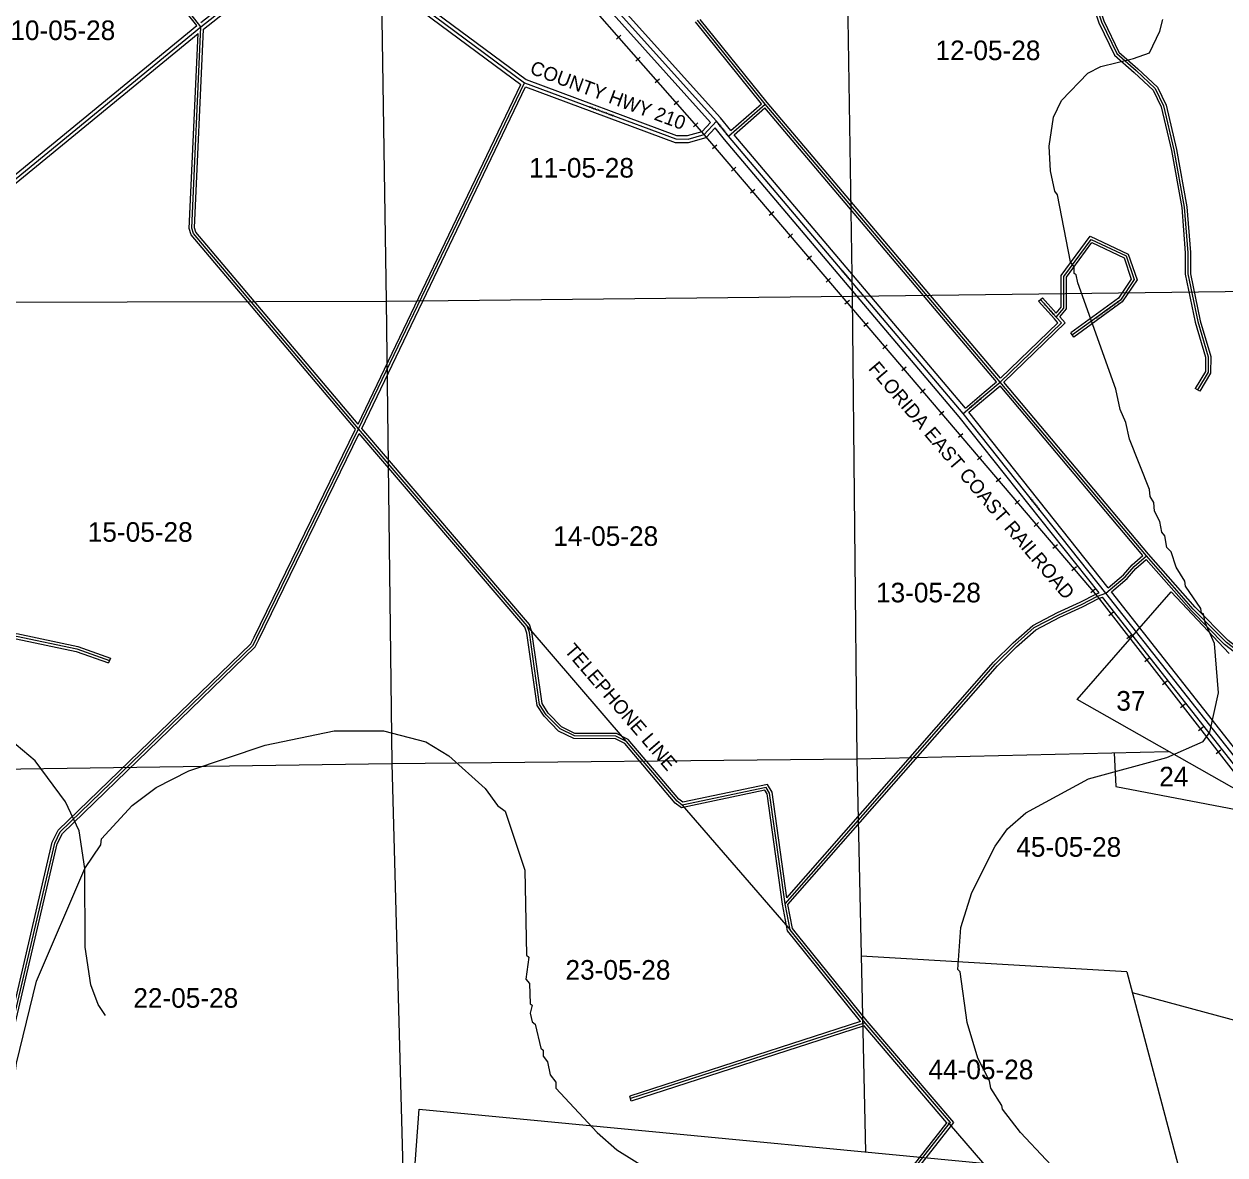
# Model space of a CAD drawing. Extents: x 418523 to 616617, y 1878279 to 2196743.
# Drawn here: x 504412 to 518202, y 2077753 to 2090735 of the extents above; entities that cross this region are included whole.
import ezdxf

# ---------------------------------------------------------------- set-up
doc = ezdxf.new("R2010")
doc.units = 0
for name, color, linetype in [('Level 1', 7, 'Continuous'), ('Level 13', 7, 'Continuous'), ('Level 14', 7, 'Continuous'), ('Level 2', 7, 'Continuous'), ('Level 22', 7, 'Continuous'), ('Level 23', 7, 'Continuous'), ('Level 28', 7, 'Continuous'), ('Level 31', 7, 'Continuous'), ('Level 32', 7, 'Continuous'), ('Level 34', 7, 'Continuous'), ('Level 37', 7, 'Continuous'), ('Level 5', 7, 'Continuous'), ('Level 51', 7, 'Continuous'), ('Level 55', 7, 'Continuous'), ('Level 57', 7, 'Continuous'), ('Level 7', 7, 'Continuous')]:
    doc.layers.add(name, color=color, linetype=linetype)

msp = doc.modelspace()

# ---------------------------------------------------------------- linework, layer by layer
at = {"layer": 'Level 1'}
for p, q in [((508484.811, 2092946.457), (508572.078, 2087555.513)), ((513836.413, 2092959.122), (513922.016, 2087612.226)), ((503164.458, 2087537.255), (508572.078, 2087555.513)), ((508572.078, 2087555.513), (513922.016, 2087612.226)), ((508572.078, 2087555.513), (508635.978, 2082246.805)), ((513922.016, 2087612.226), (519102.087, 2087676.192)), ((513922.016, 2087612.226), (513975.892, 2082299.589)), ((516505.847, 2082979.532), (517582.698, 2084218.604)), ((517582.698, 2084218.604), (518249.049, 2083511.141)), ((519240.266, 2081429.103), (516505.847, 2082979.532)), ((513975.892, 2082299.589), (517554.043, 2082385.201)), ((516931.437, 2082370.303), (516948.124, 2081983.486)), ((503285.904, 2082172.079), (508635.978, 2082246.805)), ((508635.978, 2082246.805), (513975.892, 2082299.589)), ((508635.978, 2082246.805), (508783.366, 2076875.434)), ((513975.892, 2082299.589), (514076.419, 2077788.419)), ((516948.124, 2081983.486), (519236.515, 2081545.806)), ((517074.015, 2079856.861), (514026.321, 2080036.57)), ((517074.015, 2079856.861), (518851.908, 2073159.204)), ((517137.782, 2079616.641), (522798.013, 2078089.369)), ((508156.936, 2067770.771), (508949.871, 2078277.329)), ((508949.871, 2078277.329), (517341.928, 2077476.993))]:
    msp.add_line(p, q, dxfattribs=at)
at = {"layer": 'Level 13'}
for p, q in [((512362.079, 2089620.986), (510122.851, 2092109.147)), ((512501.201, 2089448.413), (512362.079, 2089620.986)), ((515196.73, 2086263.641), (512501.201, 2089448.413)), ((516834.704, 2084202.529), (515196.73, 2086263.641)), ((523364.212, 2075897.124), (516834.704, 2084202.529))]:
    msp.add_line(p, q, dxfattribs=at)
at = {"layer": 'Level 14'}
for p, q in [((512407.769, 2089659.911), (510187.45, 2092127.063)), ((512294.479, 2089606.406), (510106.836, 2092037.248)), ((512527.696, 2089511.151), (512407.768, 2089659.911)), ((512454.941, 2089410.197), (512346.481, 2089544.733)), ((515150.333, 2086225.584), (512454.941, 2089410.196)), ((515223.043, 2086325.426), (512565.894, 2089464.855)), ((516755.782, 2084205.398), (515150.333, 2086225.584)), ((516861.919, 2084264.724), (515261.126, 2086279.048)), ((523298.804, 2075883.241), (516795.025, 2084155.919)), ((523403.619, 2075944.081), (516899.153, 2084217.634))]:
    msp.add_line(p, q, dxfattribs=at)
at = {"layer": 'Level 22'}
for p, q in [((500971.629, 2086217.748), (506444.38, 2090703.631)), ((512221.347, 2089467.345), (512362.079, 2089620.986))]:
    msp.add_line(p, q, dxfattribs=at)
for points in [[(506444.38, 2090703.631), (507713.019, 2091703.985), (507814.626, 2091723.207), (507997.519, 2091665.361), (510158.261, 2090061.124)], [(510158.261, 2090061.124), (511897.881, 2089416.261), (512037.679, 2089414.251), (512221.347, 2089467.345)]]:
    msp.add_lwpolyline(points, dxfattribs=at)
at = {"layer": 'Level 23'}
for p, q in [((500971.343, 2086269.235), (506396.491, 2090716.098)), ((500998.538, 2086188.081), (506410.712, 2090624.311)), ((512199.442, 2089502.651), (512294.48, 2089606.406)), ((512243.253, 2089432.038), (512346.48, 2089544.733))]:
    msp.add_line(p, q, dxfattribs=at)
for points in [[(506443.263, 2090753.69), (507695.95, 2091741.466), (507817.086, 2091764.383), (508015.978, 2091701.477), (510177.521, 2090096.644)], [(506473.116, 2090675.347), (507730.088, 2091666.503), (507812.166, 2091682.031), (507979.06, 2091629.245), (510116.12, 2090042.591)], [(510177.521, 2090096.645), (511905.334, 2089456.159), (512032.295, 2089454.333), (512199.442, 2089502.651)], [(510169.157, 2090014.423), (511890.426, 2089376.363), (512043.063, 2089374.167), (512243.253, 2089432.038)]]:
    msp.add_lwpolyline(points, dxfattribs=at)
at = {"layer": 'Level 31'}
for p, q in [((506444.38, 2090703.631), (505546.742, 2091848.945)), ((512922.699, 2089814.425), (512144.626, 2090778.713)), ((508254.71, 2086087.281), (510158.261, 2090061.124)), ((512501.201, 2089448.413), (512922.699, 2089814.425)), ((515622.647, 2086625.301), (512922.699, 2089814.425)), ((516265.771, 2087371.264), (516084.978, 2087572.712)), ((517299.796, 2084630.975), (515622.647, 2086625.301)), ((510191.087, 2083826.441), (508254.71, 2086087.281)), ((516738.081, 2084166.896), (516834.704, 2084202.529)), ((513208.68, 2080339.111), (513151.956, 2080637.551)), ((514068.866, 2079270.521), (511376.047, 2078399.977))]:
    msp.add_line(p, q, dxfattribs=at)
for points in [[(518977.46, 2093027.368), (518513.686, 2092912.751), (518175.815, 2092888.942), (517833.376, 2092911.341), (517490.767, 2092972.295), (517172.443, 2093014.974), (516931.177, 2093028.266), (516689.796, 2093011.374), (516626.738, 2092897.786), (516502.741, 2092071.258), (516563.196, 2091424.767), (516782.681, 2090760.572), (516959.669, 2090395.123), (517180.962, 2090200.068), (517402.215, 2089993.742), (517497.927, 2089795.171), (517616.826, 2089289.567), (517734.831, 2088631.586), (517776.178, 2088109.914), (517775.248, 2087865.889), (517889.265, 2087321.391), (518008.241, 2086915.801), (518007.561, 2086736.874), (517886.276, 2086536.222)], [(508254.71, 2086087.281), (506357.414, 2088331.341), (506338.365, 2088391.063), (506444.38, 2090703.631)], [(516265.771, 2087371.264), (516351.261, 2087474.946), (516352.659, 2087838.255), (516664.282, 2088262.921), (517067.172, 2088072.987), (517159.771, 2087803.51), (517001.018, 2087566.274), (516450.661, 2087165.436)], [(515622.647, 2086625.301), (516325.301, 2087305.207), (516265.771, 2087371.264)], [(515196.73, 2086263.641), (515457.932, 2086485.925), (515622.647, 2086625.301)], [(510566.628, 2071587.542), (507978.71, 2071614.378), (507819.532, 2071692.856), (506218.486, 2073365.441), (506141.447, 2073407.581), (504532.936, 2073253.156), (504252.727, 2073216.87), (503691.948, 2073058.476), (503590.387, 2073062.903), (503532.804, 2073140.971), (503463.845, 2076236.529), (503483.658, 2076358.277), (504110.84, 2077425.222), (504130.786, 2077579.338), (504091.391, 2078524.341), (504135.241, 2078644.535), (504764.377, 2081333.491), (504827.872, 2081462.332), (507042.755, 2083603.591), (507081.679, 2083683.803), (508254.71, 2086087.281)], [(516834.704, 2084202.529), (517057.502, 2084390.422), (517159.183, 2084507.863), (517299.796, 2084630.975)], [(520919.152, 2081835.529), (520740.981, 2081905.656), (519339.546, 2082852.84), (518559.476, 2083374.758), (518217.846, 2083634.267), (517838.106, 2084019.757), (517299.796, 2084630.975)], [(502450.116, 2084259.212), (502690.006, 2084206.917), (502800.947, 2084183.536), (502905.585, 2084015.801), (502910.714, 2083881.945), (502904.767, 2083821.962), (502910.231, 2083767.387), (502950.933, 2083666.839), (503015.056, 2083643.657), (503219.58, 2083605.698), (503658, 2083593.304), (503933.061, 2083703.434), (504325.043, 2083707.246), (505020.105, 2083561.415), (505393.808, 2083429.298)], [(513151.956, 2080637.551), (515566.792, 2083390.239), (515789.719, 2083608.673), (516012.563, 2083806.38), (516293.098, 2083952.222), (516554.227, 2084070.501), (516738.081, 2084166.896)], [(511329.732, 2082498.448), (511209.446, 2082561.119), (510731.426, 2082563.032), (510567.552, 2082642.971), (510409.08, 2082807.264), (510332.034, 2082922.86), (510214.823, 2083749.973), (510191.087, 2083826.441)], [(511968.751, 2081770.364), (511911.026, 2081813.508), (511329.732, 2082498.448)], [(513151.956, 2080637.551), (512973.459, 2081907.854), (512935.119, 2081973.103), (511968.751, 2081770.364)], [(514068.866, 2079270.521), (513271.329, 2080259.946), (513208.68, 2080339.111)], [(515036.638, 2078109.158), (515049.038, 2078124.748), (514068.866, 2079270.521)], [(510566.628, 2071587.542), (510588.274, 2072172.611), (510550.612, 2072408.788), (510212.311, 2073510.27), (510174.295, 2073657.349), (510213.452, 2073794.661), (510538.212, 2074133.395), (510659.441, 2074220.191), (511740.052, 2073974.393), (511822.146, 2074008.616), (515036.638, 2078109.158)]]:
    msp.add_lwpolyline(points, dxfattribs=at)
at = {"layer": 'Level 32'}
for p, q in [((506396.491, 2090716.098), (505529.765, 2091821.973)), ((512881.181, 2089818.103), (512121.411, 2090759.711)), ((512945.826, 2089833.539), (512175.975, 2090787.637)), ((508247.685, 2086142.057), (510116.12, 2090042.591)), ((508290.212, 2086091.948), (510169.156, 2090014.423)), ((512527.696, 2089511.151), (512881.181, 2089818.104)), ((512565.894, 2089464.855), (512919.432, 2089771.853)), ((515580.361, 2086628.819), (512919.432, 2089771.853)), ((515624.828, 2086669.156), (512945.826, 2089833.538)), ((516062.651, 2087552.674), (516107.306, 2087592.749)), ((516243.444, 2087351.226), (516062.651, 2087552.674)), ((516264.808, 2087417.252), (516107.306, 2087592.749)), ((516468.323, 2087141.185), (516432.998, 2087189.686)), ((517257.906, 2084634.172), (515619.055, 2086582.961)), ((517322.536, 2084650.546), (515663.616, 2086623.196)), ((517911.951, 2086520.703), (517860.601, 2086551.741)), ((510164.272, 2083811.631), (508261.638, 2086033.073)), ((510217.903, 2083841.25), (508290.212, 2086091.949)), ((516725.876, 2084194.369), (516755.782, 2084205.398)), ((516750.289, 2084139.421), (516795.024, 2084155.919)), ((505403.807, 2083457.583), (505383.808, 2083401.013)), ((513180.583, 2080326.271), (513122.349, 2080632.658)), ((513236.777, 2080351.95), (513184.163, 2080628.77)), ((514018.138, 2079285.65), (511366.819, 2078428.523)), ((514059.069, 2079235.823), (511385.276, 2078371.431)), ((515010.152, 2078124.053), (514059.068, 2079235.823)), ((511385.276, 2078371.431), (511366.819, 2078428.523))]:
    msp.add_line(p, q, dxfattribs=at)
for points in [[(518947.79, 2093050.937), (518508.997, 2092942.495), (518175.739, 2092919.011), (517836.992, 2092941.17), (517495.39, 2093001.944), (517175.266, 2093044.865), (516930.955, 2093058.324), (516671.466, 2093040.166), (516597.875, 2092907.603), (516472.531, 2092072.1), (516533.641, 2091418.586), (516754.816, 2090749.279), (516935.3, 2090376.611), (517160.81, 2090177.841), (517377.636, 2089975.642), (517469.475, 2089785.105), (517587.438, 2089283.481), (517705.041, 2088627.744), (517746.173, 2088108.785), (517745.236, 2087862.839), (517860.143, 2087314.084), (517978.225, 2086911.548), (517977.591, 2086745.29), (517860.601, 2086551.741)], [(518947.315, 2092989.013), (518518.374, 2092883.006), (518175.891, 2092858.872), (517829.758, 2092881.513), (517486.144, 2092942.646), (517169.62, 2092985.083), (516931.401, 2092998.208), (516708.126, 2092982.582), (516655.601, 2092887.968), (516532.951, 2092070.416), (516592.749, 2091430.948), (516810.544, 2090771.866), (516984.037, 2090413.635), (517201.115, 2090222.296), (517426.794, 2090011.842), (517526.379, 2089805.238), (517646.214, 2089295.653), (517764.621, 2088635.428), (517806.183, 2088111.043), (517805.261, 2087868.94), (517918.386, 2087328.7), (518038.259, 2086920.054), (518037.53, 2086728.458), (517911.951, 2086520.703)], [(508219.166, 2086082.854), (506330.647, 2088316.532), (506308.15, 2088387.067), (506410.712, 2090624.311)], [(508247.684, 2086142.056), (506384.181, 2088346.149), (506368.581, 2088395.058), (506473.116, 2090675.347)], [(516264.808, 2087417.252), (516321.301, 2087485.77), (516322.696, 2087848.133), (516654.718, 2088300.596), (517091.426, 2088094.721), (517192.977, 2087799.189), (517022.989, 2087545.16), (516468.323, 2087141.185)], [(516305.373, 2087372.133), (516381.22, 2087464.121), (516382.621, 2087828.376), (516673.846, 2088225.245), (517042.917, 2088051.254), (517126.564, 2087807.831), (516979.048, 2087587.387), (516432.998, 2087189.686)], [(515624.827, 2086669.156), (516283.631, 2087306.633), (516243.485, 2087351.18)], [(515663.616, 2086623.196), (516366.971, 2087303.782), (516305.373, 2087372.133)], [(515223.044, 2086325.426), (515438.521, 2086508.799), (515580.361, 2086628.819)], [(515261.126, 2086279.048), (515477.343, 2086463.05), (515619.055, 2086582.961)], [(510543.005, 2071557.784), (507971.57, 2071584.45), (507801.52, 2071668.287), (506200.021, 2073341.346), (506135.138, 2073376.837), (504536.297, 2073223.341), (504258.764, 2073187.4), (503695.461, 2073028.293), (503574.755, 2073033.556), (503503.023, 2073130.808), (503433.791, 2076238.621), (503454.949, 2076368.64), (504081.873, 2077435.146), (504100.704, 2077580.649), (504061.169, 2078529.036), (504106.439, 2078653.125), (504735.948, 2081343.671), (504803.269, 2081480.276), (507018.083, 2083621.467), (507054.703, 2083696.931), (508219.166, 2086082.854)], [(510537.729, 2071617.844), (507985.851, 2071644.306), (507837.545, 2071717.424), (506236.952, 2073389.536), (506147.757, 2073438.326), (504529.575, 2073282.972), (504246.691, 2073246.34), (503688.436, 2073088.658), (503606.019, 2073092.251), (503562.586, 2073151.136), (503493.9, 2076234.436), (503512.367, 2076347.915), (504139.806, 2077415.298), (504160.866, 2077578.028), (504121.614, 2078519.647), (504164.042, 2078635.945), (504792.806, 2081323.311), (504852.476, 2081444.39), (507067.426, 2083585.713), (507108.655, 2083670.674), (508261.638, 2086033.073)], [(520923.306, 2081866.135), (520755.042, 2081932.362), (519356.287, 2082877.736), (518576.906, 2083399.192), (518237.707, 2083656.855), (517860.066, 2084040.214), (517322.536, 2084650.546)], [(516861.919, 2084264.723), (517036.362, 2084411.839), (517137.86, 2084529.069), (517257.907, 2084634.172)], [(516899.153, 2084217.634), (517078.642, 2084369.005), (517180.506, 2084486.658), (517297.052, 2084588.698)], [(520910.935, 2081806.522), (520726.919, 2081878.951), (519322.806, 2082827.944), (518542.045, 2083350.324), (518197.984, 2083611.68), (517816.145, 2083999.301), (517297.052, 2084588.697)], [(502456.02, 2084288.63), (502696.294, 2084236.251), (502819.638, 2084210.256), (502935.258, 2084024.915), (502940.771, 2083881.034), (502934.916, 2083821.976), (502939.654, 2083774.657), (502973.72, 2083690.503), (503022.946, 2083672.706), (503222.761, 2083635.621), (503652.626, 2083623.469), (503927.137, 2083733.379), (504328.011, 2083737.276), (505028.221, 2083590.366), (505403.807, 2083457.583)], [(502444.214, 2084229.793), (502683.718, 2084177.583), (502782.256, 2084156.814), (502875.912, 2084006.686), (502880.657, 2083882.855), (502874.618, 2083821.947), (502880.808, 2083760.118), (502928.146, 2083643.176), (503007.166, 2083614.608), (503216.4, 2083575.776), (503663.374, 2083563.139), (503938.984, 2083673.489), (504322.075, 2083677.215), (505011.99, 2083532.464), (505383.808, 2083401.013)], [(513172.561, 2080706.527), (515544.986, 2083410.876), (515769.253, 2083630.621), (515995.431, 2083831.286), (516279.98, 2083979.215), (516541.061, 2084097.473), (516725.875, 2084194.369)], [(513184.163, 2080628.77), (515588.598, 2083369.603), (515810.185, 2083586.724), (516029.696, 2083781.473), (516306.216, 2083925.229), (516567.393, 2084043.531), (516750.29, 2084139.421)], [(511348.805, 2082522.339), (511216.85, 2082591.091), (510738.409, 2082593.006), (510585.467, 2082667.612), (510432.546, 2082826.149), (510360.781, 2082933.822), (510244.189, 2083756.566), (510217.903, 2083841.25)], [(511310.661, 2082474.556), (511202.044, 2082531.147), (510724.441, 2082533.059), (510549.637, 2082618.331), (510385.613, 2082788.379), (510303.287, 2082911.896), (510185.456, 2083743.379), (510164.272, 2083811.631)], [(511961.647, 2081738.219), (511890.348, 2081791.509), (511310.661, 2082474.556)], [(511975.856, 2081802.507), (511931.705, 2081835.506), (511348.806, 2082522.339)], [(513122.349, 2080632.66), (512944.579, 2081897.786), (512920.176, 2081939.315), (511961.648, 2081738.218)], [(513172.56, 2080706.527), (513002.34, 2081917.921), (512950.061, 2082006.891), (511975.856, 2081802.508)], [(514018.138, 2079285.65), (513247.887, 2080241.224), (513180.583, 2080326.271)], [(514091.949, 2079289.689), (513294.771, 2080278.669), (513236.777, 2080351.95)], [(515060.249, 2078090.649), (515087.924, 2078125.442), (514091.95, 2079289.689)], [(510537.729, 2071617.844), (510558.185, 2072170.786), (510521.316, 2072401.989), (510183.434, 2073502.107), (510143.209, 2073657.735), (510186.644, 2073810.049), (510518.484, 2074156.166), (510652.942, 2074252.436), (511737.357, 2074005.773), (511803.369, 2074033.292), (515013.027, 2078127.668)], [(510596.764, 2071590.598), (510618.363, 2072174.436), (510579.907, 2072415.588), (510241.188, 2073518.431), (510205.381, 2073656.962), (510240.261, 2073779.273), (510557.941, 2074110.623), (510665.939, 2074187.946), (511742.747, 2073943.013), (511840.923, 2073983.94), (515060.249, 2078090.649)]]:
    msp.add_lwpolyline(points, dxfattribs=at)
at = {"layer": 'Level 37'}
for p, q in [((511266.102, 2090605.801), (511215.508, 2090561.357)), ((511487.1, 2090354.221), (511436.506, 2090309.776)), ((511708.098, 2090102.639), (511657.504, 2090058.196)), ((511929.097, 2089851.058), (511878.502, 2089806.615)), ((512150.095, 2089599.477), (512099.501, 2089555.033)), ((512369.28, 2089345.658), (512318.023, 2089301.98)), ((512586.471, 2089090.781), (512535.214, 2089047.103)), ((512803.661, 2088835.906), (512752.405, 2088792.227)), ((513020.851, 2088581.03), (512969.595, 2088537.351)), ((513238.042, 2088326.154), (513186.785, 2088282.476)), ((513455.232, 2088071.278), (513403.976, 2088027.6)), ((513672.422, 2087816.402), (513621.166, 2087772.724)), ((513889.613, 2087561.526), (513838.356, 2087517.848)), ((514106.803, 2087306.651), (514055.546, 2087262.973)), ((514323.993, 2087051.776), (514272.736, 2087008.097)), ((514541.184, 2086796.9), (514489.926, 2086753.221)), ((514758.374, 2086542.024), (514707.117, 2086498.346)), ((514975.565, 2086287.148), (514924.307, 2086243.47)), ((515192.755, 2086032.271), (515141.498, 2085988.593)), ((515409.945, 2085777.396), (515358.688, 2085733.717)), ((515627.136, 2085522.52), (515575.88, 2085478.841)), ((515844.326, 2085267.644), (515793.07, 2085223.966)), ((516061.516, 2085012.768), (516010.26, 2084969.09)), ((516278.707, 2084757.892), (516227.451, 2084714.214)), ((516495.898, 2084503.016), (516444.641, 2084459.338)), ((516713.088, 2084248.141), (516661.831, 2084204.462)), ((516922.296, 2083984.817), (516869.131, 2083943.483)), ((517127.834, 2083720.455), (517074.67, 2083679.12)), ((517333.371, 2083456.091), (517280.207, 2083414.758)), ((517538.91, 2083191.73), (517485.745, 2083150.395)), ((517744.447, 2082927.366), (517691.283, 2082886.031)), ((517949.986, 2082663.005), (517896.821, 2082621.67)), ((518155.524, 2082398.641), (518102.359, 2082357.306))]:
    msp.add_line(p, q, dxfattribs=at)
msp.add_lwpolyline([(535404.393, 2060220.075), (531814.296, 2064786.796), (523243.302, 2075800.466), (522302.281, 2077010.236), (516738.081, 2084166.896), (512221.347, 2089467.345), (510021.089, 2091972.086), (504752.968, 2098314.143)], dxfattribs=at)
at = {"layer": 'Level 5'}
for points in [[(505109.825, 2081039.916), (505044.536, 2081473.606), (504887.216, 2081807.584), (504538.63, 2082275.562), (504322.471, 2082459.685), (503956.519, 2082719.287), (503232.396, 2083071.769), (502815.846, 2083156.506), (502115.949, 2083258.842), (501115.428, 2083212.061), (500623.29, 2083121.993), (499613.742, 2082866.836), (498938.467, 2082860.689), (498571.928, 2082945.267), (498164.066, 2083130.007), (498061.761, 2083239.989)], [(505346.091, 2079355.186), (505263.157, 2079480.488), (505180.511, 2079705.833), (505115.221, 2080139.553), (505109.825, 2081039.916)]]:
    msp.add_lwpolyline(points, dxfattribs=at)
at = {"layer": 'Level 55'}
for p, q in [((511329.732, 2082498.448), (510191.087, 2083826.441)), ((511968.751, 2081770.364), (513208.68, 2080339.111)), ((515024.983, 2078122.66), (515036.638, 2078109.158)), ((515036.638, 2078109.158), (517808.171, 2074904.678))]:
    msp.add_line(p, q, dxfattribs=at)
at = {"layer": 'Level 7'}
for points in [[(516443.771, 2077384.931), (515853.916, 2078012.091), (515646.387, 2078279.506), (515638.186, 2078321.216), (515513.79, 2078521.721), (515497.408, 2078605.112), (515364.84, 2078863.998), (515241.14, 2079272.876), (515159.666, 2079856.681), (515134.756, 2079881.791), (515169.667, 2080365.164), (515296.012, 2080764.926), (515564.508, 2081297.561), (515706.877, 2081497.178), (515915.878, 2081679.896), (516634.076, 2082069.382), (517535.211, 2082316.528), (517952.617, 2082498.557), (518028.006, 2082606.701), (518129.51, 2083056.533), (518081.318, 2083623.567), (517973.761, 2083865.682), (517957.419, 2083965.755), (517932.408, 2083974.195), (517924.237, 2084024.246), (517750.018, 2084283.221), (517741.877, 2084341.612), (517642.361, 2084500.335), (517584.567, 2084675.589), (517534.705, 2084725.77), (517510.152, 2084859.223), (517476.941, 2084901.003), (517452.327, 2085026.146), (517394.364, 2085143.049), (517386.352, 2085243.121), (517344.86, 2085309.942), (517336.818, 2085393.305), (517105.262, 2085969.296), (517064.207, 2086161.171), (516998.003, 2086311.414), (516948.768, 2086545), (516510.885, 2087763.546), (516494.513, 2087855.318), (516469.562, 2087872.088), (516469.791, 2087947.111), (516428.309, 2088005.601), (516280.771, 2088773.04), (516247.55, 2088814.82), (516198.284, 2089048.396), (516182.528, 2089331.862), (516233.623, 2089665.161), (516325.971, 2089856.597), (516627.091, 2090172.399), (516777.403, 2090246.942), (517152.84, 2090337.428), (517336.432, 2090403.531), (517453.96, 2090653.229), (517487.758, 2090786.513)], [(505109.825, 2081039.916), (505294.104, 2081314.396), (505302.663, 2081381.087), (505654.033, 2081763.411), (505929.816, 2081970.909), (506305.571, 2082161.437), (507181.864, 2082458.664), (507974.338, 2082622.806), (508541.211, 2082620.972), (509024.333, 2082494.354), (509290.572, 2082335.083), (509706.178, 2081958.607), (509847.245, 2081766.374), (509938.748, 2081699.393), (510161.616, 2081023.428), (510183.454, 2080048.004), (510208.395, 2080022.903), (510174.239, 2079772.906), (510215.761, 2079722.756), (510223.306, 2079489.31), (510248.286, 2079472.57), (510222.987, 2079380.937), (510247.67, 2079280.835), (510280.911, 2079255.725), (510346.727, 2078980.398), (510371.639, 2078955.318), (510371.44, 2078888.626), (510421.232, 2078821.775), (510454.086, 2078671.591), (510520.519, 2078588.03), (510520.29, 2078521.338), (510993.79, 2078011.251), (511218.219, 2077810.457), (512233.233, 2077181.922)], [(503972.01, 2077233.857), (504216.052, 2077933.327), (504327.259, 2078808.291), (504555.416, 2079749.577), (505109.825, 2081039.916)]]:
    msp.add_lwpolyline(points, dxfattribs=at)

# ---------------------------------------------------------------- texts
at = {"layer": 'Level 2'}
for s, p in [('10-05-28', (504255.379, 2090550.748)), ('12-05-28', (514878.533, 2090320.141)), ('11-05-28', (510211.17, 2088971.979)), ('15-05-28', (505144.419, 2084791.87)), ('14-05-28', (510489.574, 2084744.535)), ('13-05-28', (514195.016, 2084096.406)), ('37', (516954.63, 2082853.44)), ('24', (517447.53, 2081983.938)), ('45-05-28', (515806.17, 2081176.601)), ('23-05-28', (510629.927, 2079765.529)), ('22-05-28', (505667.251, 2079443.226)), ('44-05-28', (514797.507, 2078622.119))]:
    msp.add_text(s, height=225, dxfattribs=at).set_placement(p)
at = {"layer": 'Level 28'}
msp.add_text('COUNTY HWY 210', height=160, rotation=339.6601, dxfattribs=at).set_placement((510210.004, 2090169.106))
at = {"layer": 'Level 34'}
for s, rotation, p in [('COUNTY HWY 210', 339.6601, (510893.045, 2089775.416)), ('US HWY 1', 308.87415, (512373.874, 2089586.44)), ('US HWY 1', 310.2431389, (513789.979, 2087906.373)), ('QUAIL RIDGE ROAD', 36.0657778, (516725.017, 2087346.844)), ('RAY ROAD', 311.906, (516114.005, 2087521.656)), ('RAY ROAD', 40.3968667, (515276.066, 2086314.744)), ('US HWY 1', 308.4735278, (515958.314, 2085285.228))]:
    msp.add_text(s, height=25, rotation=rotation, dxfattribs=at).set_placement(p)
at = {"layer": 'Level 51'}
msp.add_text('FLORIDA EAST COAST RAILROAD', height=160, rotation=310.4349389, dxfattribs=at).set_placement((514099.591, 2086776.018))
at = {"layer": 'Level 57'}
msp.add_text('TELEPHONE LINE', height=160, rotation=310.6096472, dxfattribs=at).set_placement((510609.868, 2083538.968))

doc.saveas('drawing.dxf')
